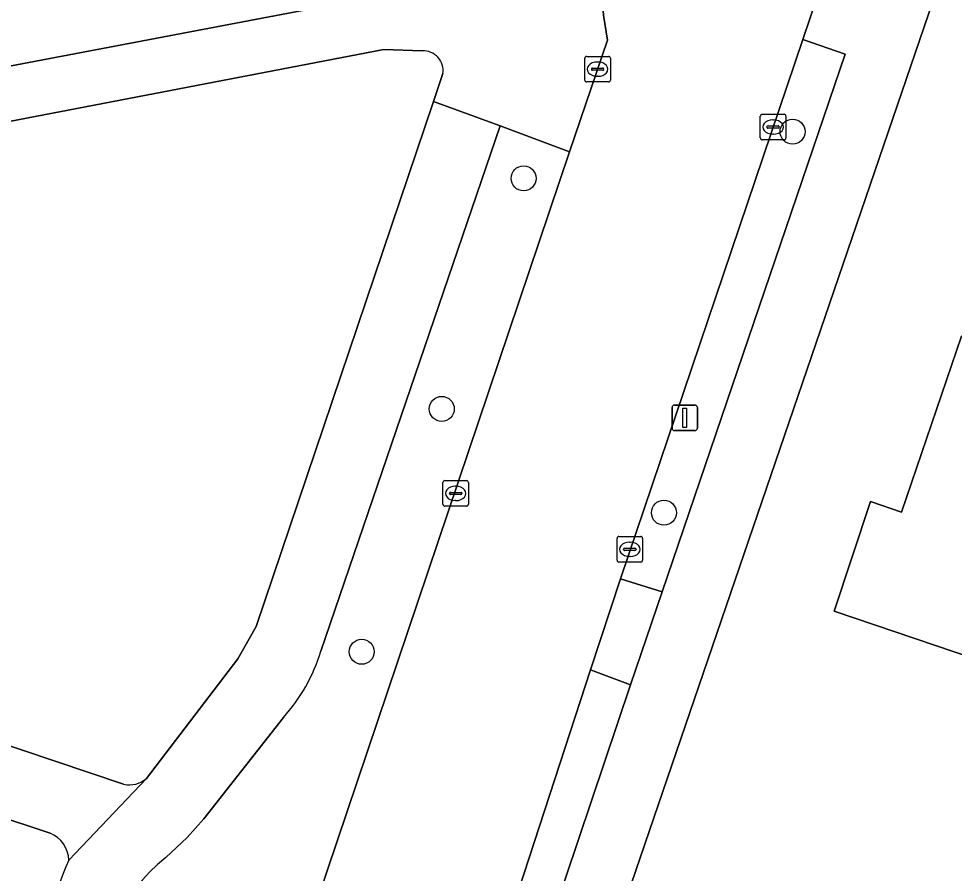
# Model space of a CAD drawing. Extents: x 157320 to 158835, y 386650 to 388491.
# Drawn here: x 157836.19 to 157872.77, y 387558.16 to 387591.57 of the extents above; entities that cross this region are included whole.
import ezdxf

# ---------------------------------------------------------------- set-up
doc = ezdxf.new("R2010")
doc.units = 0
for name, color, linetype in [('IMGEO_Berm_groen', 7, 'Continuous'), ('IMGEO_Boom', 7, 'Continuous'), ('IMGEO_Erf', 7, 'Continuous'), ('IMGEO_Groenvoorziening', 7, 'Continuous'), ('IMGEO_Kolk', 7, 'Continuous'), ('IMGEO_Lichtmast', 7, 'Continuous'), ('IMGEO_Pand', 7, 'Continuous'), ('IMGEO_Rijbaan_lokaal_gesloten', 7, 'Continuous'), ('IMGEO_Voetpad_open', 7, 'Continuous')]:
    doc.layers.add(name, color=color, linetype=linetype)

msp = doc.modelspace()

# ---------------------------------------------------------------- linework, layer by layer
at = {"layer": 'IMGEO_Berm_groen'}
for points in [[(157857.733, 387586.364), (157855.013, 387587.387), (157848.007, 387566.849)], [(157841.521, 387538.298), (157857.733, 387586.364)], [(157846.54, 387564.247), (157843.426, 387560.285), (157842.783, 387559.559), (157841.947, 387558.771)]]:
    msp.add_lwpolyline(points, dxfattribs=at)
for centre, radius, start, end in [((157841.449, 387568.832), 6.851, 317.9937, 343.1779), ((157845.335, 387554.281), 5.625, 127.0339, 195.1296)]:
    msp.add_arc(centre, radius, start, end, dxfattribs=at)
at = {"layer": 'IMGEO_Boom'}
for centre in [(157866.45, 387587.158), (157855.934, 387585.333), (157852.734, 387576.318), (157861.421, 387572.259), (157849.603, 387566.821)]:
    msp.add_circle(centre, 0.489, dxfattribs=at)
at = {"layer": 'IMGEO_Erf'}
msp.add_lwpolyline([(157930.704, 387563.922), (157930.223, 387563.93), (157929.973, 387592.849), (157929.964, 387593.836), (157883.473, 387593.43), (157872.307, 387593.332), (157854.157, 387540.227)], dxfattribs=at)
msp.add_lwpolyline([(157868.073, 387568.414), (157869.503, 387572.691), (157870.715, 387572.277), (157873.063, 387579.161), (157877.802, 387577.565), (157884.07, 387575.453), (157882.597, 387571.1), (157880.288, 387564.28), (157872.81, 387566.811)], close=True, dxfattribs=at)
at = {"layer": 'IMGEO_Groenvoorziening'}
for points in [[(157807.829, 387584.407), (157850.167, 387592.453), (157852.578, 387592.383), (157859.012, 387592.198)], [(157851.966, 387590.314), (157850.473, 387590.372), (157810.507, 387582.691), (157809.777, 387582.375), (157808.063, 387581.05)], [(157852.407, 387588.334), (157852.777, 387589.428)], [(157841.187, 387561.87), (157844.758, 387566.551), (157845.47, 387567.804), (157852.407, 387588.334)], [(157807.981, 387579.78), (157811.843, 387574.802), (157814.778, 387570.995), (157815.455, 387570.305), (157816.278, 387569.719), (157822.851, 387567.506), (157840.293, 387561.638)], [(157837.415, 387559.73), (157814.982, 387567.159)]]:
    msp.add_lwpolyline(points, dxfattribs=at)
for points in [[(157861.356, 387569.162), (157868.504, 387590.193), (157866.853, 387590.762), (157859.724, 387569.672)], [(157856.064, 387553.476), (157860.113, 387565.522), (157858.551, 387566.115), (157854.553, 387553.855)]]:
    msp.add_lwpolyline(points, close=True, dxfattribs=at)
for centre, radius, start, end in [((157852.014, 387589.544), 0.772, 351.385, 93.5539), ((157840.509, 387562.645), 1.03, 257.8967, 311.1989), ((157836.955, 387558.624), 1.198, 2.1068, 67.4124), ((157849.668, 387553.44), 12.648, 155.5839, 195.6369)]:
    msp.add_arc(centre, radius, start, end, dxfattribs=at)
at = {"layer": 'IMGEO_Kolk'}
for p, q in [((157858.325, 387589.176), (157858.325, 387590.028)), ((157858.4, 387590.102), (157859.252, 387590.102)), ((157858.813, 387589.882), (157858.838, 387589.882)), ((157859.326, 387590.028), (157859.326, 387589.176)), ((157858.584, 387589.596), (157858.584, 387589.608)), ((157859.022, 387589.559), (157858.624, 387589.559)), ((157858.627, 387589.645), (157859.025, 387589.645)), ((157859.068, 387589.608), (157859.068, 387589.596)), ((157859.252, 387589.102), (157858.4, 387589.102)), ((157858.836, 387589.322), (157858.811, 387589.322)), ((157865.19, 387586.912), (157865.19, 387587.764)), ((157865.265, 387587.838), (157866.117, 387587.838)), ((157865.678, 387587.618), (157865.703, 387587.618)), ((157866.191, 387587.764), (157866.191, 387586.912)), ((157865.449, 387587.332), (157865.449, 387587.344)), ((157865.887, 387587.295), (157865.489, 387587.295)), ((157865.492, 387587.381), (157865.89, 387587.381)), ((157865.933, 387587.344), (157865.933, 387587.332)), ((157865.701, 387587.058), (157865.676, 387587.058)), ((157866.117, 387586.838), (157865.265, 387586.838)), ((157852.776, 387572.586), (157852.776, 387573.438)), ((157852.851, 387573.512), (157853.703, 387573.512)), ((157853.777, 387573.438), (157853.777, 387572.586)), ((157853.035, 387573.006), (157853.035, 387573.018)), ((157853.078, 387573.055), (157853.476, 387573.055)), ((157853.264, 387573.292), (157853.289, 387573.292)), ((157853.519, 387573.018), (157853.519, 387573.006)), ((157853.473, 387572.969), (157853.075, 387572.969)), ((157853.287, 387572.732), (157853.262, 387572.732)), ((157853.703, 387572.512), (157852.851, 387572.512)), ((157859.586, 387570.402), (157859.586, 387571.254)), ((157859.661, 387571.328), (157860.513, 387571.328)), ((157860.587, 387571.254), (157860.587, 387570.402)), ((157859.845, 387570.822), (157859.845, 387570.834)), ((157860.283, 387570.785), (157859.885, 387570.785)), ((157859.888, 387570.871), (157860.286, 387570.871)), ((157860.074, 387571.108), (157860.099, 387571.108)), ((157860.329, 387570.834), (157860.329, 387570.822)), ((157860.097, 387570.548), (157860.072, 387570.548)), ((157860.513, 387570.328), (157859.661, 387570.328))]:
    msp.add_line(p, q, dxfattribs=at)
for points in [[(157858.325, 387589.176), (157858.325, 387590.028)], [(157858.4, 387590.102), (157859.252, 387590.102)], [(157859.326, 387590.028), (157859.326, 387589.176)], [(157859.252, 387589.102), (157858.4, 387589.102)], [(157865.19, 387586.912), (157865.19, 387587.764)], [(157865.265, 387587.838), (157866.117, 387587.838)], [(157866.191, 387587.764), (157866.191, 387586.912)], [(157866.117, 387586.838), (157865.265, 387586.838)], [(157852.776, 387572.586), (157852.776, 387573.438)], [(157852.851, 387573.512), (157853.703, 387573.512)], [(157853.777, 387573.438), (157853.777, 387572.586)], [(157853.703, 387572.512), (157852.851, 387572.512)], [(157859.586, 387570.402), (157859.586, 387571.254)], [(157859.661, 387571.328), (157860.513, 387571.328)], [(157860.587, 387571.254), (157860.587, 387570.402)], [(157860.513, 387570.328), (157859.661, 387570.328)]]:
    msp.add_lwpolyline(points, dxfattribs=at)
for centre, radius, start, end in [((157858.402, 387590.026), 0.0765, 91.552, 178.448), ((157858.402, 387590.026), 0.0765, 91.552, 178.448), ((157859.25, 387590.026), 0.0765, 1.552, 88.448), ((157859.25, 387590.026), 0.0765, 1.552, 88.448), ((157858.624, 387589.605), 0.0403, 85.8775, 175.7526), ((157858.621, 387589.595), 0.0366, 178.938, 274.7102), ((157859.025, 387589.602), 0.043, 264.8664, 352.4533), ((157859.029, 387589.607), 0.0386, 1.7309, 96.639), ((157858.402, 387589.178), 0.0765, 181.552, 268.448), ((157858.402, 387589.178), 0.0765, 181.552, 268.448), ((157859.25, 387589.178), 0.0765, 271.552, 358.448), ((157859.25, 387589.178), 0.0765, 271.552, 358.448), ((157865.267, 387587.762), 0.0765, 91.552, 178.448), ((157865.267, 387587.762), 0.0765, 91.552, 178.448), ((157866.115, 387587.762), 0.0765, 1.552, 88.448), ((157866.115, 387587.762), 0.0765, 1.552, 88.448), ((157865.489, 387587.341), 0.0403, 85.8775, 175.7526), ((157865.486, 387587.331), 0.0366, 178.938, 274.7102), ((157865.89, 387587.338), 0.043, 264.8664, 352.4533), ((157865.894, 387587.343), 0.0386, 1.7309, 96.639), ((157865.267, 387586.914), 0.0765, 181.552, 268.448), ((157865.267, 387586.914), 0.0765, 181.552, 268.448), ((157866.115, 387586.914), 0.0765, 271.552, 358.448), ((157866.115, 387586.914), 0.0765, 271.552, 358.448), ((157852.853, 387573.436), 0.0765, 91.552, 178.448), ((157852.853, 387573.436), 0.0765, 91.552, 178.448), ((157853.701, 387573.436), 0.0765, 1.552, 88.448), ((157853.701, 387573.436), 0.0765, 1.552, 88.448), ((157853.075, 387573.015), 0.0403, 85.8775, 175.7526), ((157853.072, 387573.005), 0.0366, 178.938, 274.7102), ((157853.476, 387573.012), 0.043, 264.8664, 352.4533), ((157853.48, 387573.017), 0.0386, 1.7309, 96.639), ((157852.853, 387572.588), 0.0765, 181.552, 268.448), ((157852.853, 387572.588), 0.0765, 181.552, 268.448), ((157853.701, 387572.588), 0.0765, 271.552, 358.448), ((157853.701, 387572.588), 0.0765, 271.552, 358.448), ((157859.663, 387571.252), 0.0765, 91.552, 178.448), ((157859.663, 387571.252), 0.0765, 91.552, 178.448), ((157860.511, 387571.252), 0.0765, 1.552, 88.448), ((157860.511, 387571.252), 0.0765, 1.552, 88.448), ((157859.885, 387570.831), 0.0403, 85.8775, 175.7526), ((157859.882, 387570.821), 0.0366, 178.938, 274.7102), ((157860.286, 387570.828), 0.043, 264.8664, 352.4533), ((157860.29, 387570.833), 0.0386, 1.7309, 96.639), ((157859.663, 387570.404), 0.0765, 181.552, 268.448), ((157859.663, 387570.404), 0.0765, 181.552, 268.448), ((157860.511, 387570.404), 0.0765, 271.552, 358.448), ((157860.511, 387570.404), 0.0765, 271.552, 358.448)]:
    msp.add_arc(centre, radius, start, end, dxfattribs=at)
for centre, major_axis, ratio, start_param, end_param in [((157858.812, 387589.602), (-0.387, 0.002), 0.722429, 4.712389, 7.853982), ((157858.837, 387589.602), (-0.39, 0.002), 0.717154, 1.570796, 4.712389), ((157865.677, 387587.338), (-0.387, 0.002), 0.722429, 4.712389, 7.853982), ((157865.702, 387587.338), (-0.39, 0.002), 0.717154, 1.570796, 4.712389), ((157853.263, 387573.012), (-0.387, 0.002), 0.722429, 4.712389, 7.853982), ((157853.288, 387573.012), (-0.39, 0.002), 0.717154, 1.570796, 4.712389), ((157860.073, 387570.828), (-0.387, 0.002), 0.722429, 4.712389, 7.853982), ((157860.098, 387570.828), (-0.39, 0.002), 0.717154, 1.570796, 4.712389)]:
    msp.add_ellipse(centre, major_axis=major_axis, ratio=ratio, start_param=start_param, end_param=end_param, dxfattribs=at)
at = {"layer": 'IMGEO_Lichtmast'}
for p, q in [((157861.737, 387575.567), (157861.737, 387576.367)), ((157861.737, 387576.367), (157861.737, 387575.567)), ((157861.837, 387576.467), (157862.627, 387576.467)), ((157862.627, 387576.467), (157861.837, 387576.467)), ((157862.727, 387576.367), (157862.727, 387575.567)), ((157862.727, 387575.567), (157862.727, 387576.367)), ((157862.627, 387575.467), (157861.837, 387575.467)), ((157861.837, 387575.467), (157862.627, 387575.467))]:
    msp.add_line(p, q, dxfattribs=at)
msp.add_lwpolyline([(157862.157, 387576.342), (157862.307, 387576.342), (157862.307, 387575.592), (157862.157, 387575.592), (157862.157, 387576.342)], dxfattribs=at)
for centre, start, end in [((157861.837, 387576.367), 90, 180), ((157861.837, 387576.367), 90, 180), ((157862.627, 387576.367), 0, 90), ((157862.627, 387576.367), 360, 90), ((157861.837, 387575.567), 180, 270), ((157861.837, 387575.567), 180, 270), ((157862.627, 387575.567), 270, 0), ((157862.627, 387575.567), 270, 0)]:
    msp.add_arc(centre, 0.1, start, end, dxfattribs=at)
at = {"layer": 'IMGEO_Pand'}
msp.add_lwpolyline([(157877.802, 387577.565), (157873.063, 387579.161), (157870.715, 387572.277), (157869.503, 387572.691), (157868.073, 387568.414), (157872.81, 387566.811), (157880.288, 387564.28), (157882.597, 387571.1), (157884.07, 387575.453)], close=True, dxfattribs=at)
at = {"layer": 'IMGEO_Rijbaan_lokaal_gesloten'}
for points in [[(157852.339, 387547.565), (157852.554, 387548.333), (157854.05, 387552.806), (157854.553, 387553.855), (157858.551, 387566.115), (157859.724, 387569.672), (157866.853, 387590.762), (157867.69, 387593.242)], [(157859.012, 387592.198), (157859.063, 387591.709), (157859.21, 387590.742), (157857.733, 387586.364), (157841.521, 387538.298)]]:
    msp.add_lwpolyline(points, dxfattribs=at)
at = {"layer": 'IMGEO_Voetpad_open'}
for points in [[(157872.307, 387593.332), (157867.69, 387593.242), (157866.853, 387590.762), (157868.504, 387590.193), (157861.356, 387569.162), (157860.113, 387565.522), (157856.064, 387553.476), (157855.672, 387552.253), (157851.824, 387540.906), (157854.157, 387540.227)], [(157860.113, 387565.522), (157861.356, 387569.162), (157859.724, 387569.672), (157858.551, 387566.115)]]:
    msp.add_lwpolyline(points, close=True, dxfattribs=at)
for points in [[(157859.21, 387590.742), (157859.063, 387591.709), (157859.012, 387592.198), (157852.578, 387592.383), (157850.167, 387592.453), (157807.829, 387584.407)], [(157852.777, 387589.428), (157852.407, 387588.334), (157855.013, 387587.387), (157857.733, 387586.364), (157859.21, 387590.742)], [(157805.612, 387583.516), (157802.364, 387580.934), (157803.109, 387577.055), (157804.787, 387578.332), (157808.063, 387581.05), (157809.777, 387582.375), (157810.507, 387582.691), (157850.473, 387590.372), (157851.966, 387590.314)], [(157848.007, 387566.849), (157855.013, 387587.387), (157852.407, 387588.334), (157845.47, 387567.804), (157844.758, 387566.551), (157841.187, 387561.87), (157838.152, 387558.668)], [(157840.293, 387561.638), (157822.851, 387567.506)], [(157814.982, 387567.159), (157837.415, 387559.73)], [(157841.947, 387558.771), (157842.783, 387559.559), (157843.426, 387560.285), (157846.54, 387564.247)], [(157838.152, 387558.668), (157841.187, 387561.87)]]:
    msp.add_lwpolyline(points, dxfattribs=at)
for centre, radius, start, end in [((157852.014, 387589.544), 0.772, 351.385, 93.5539), ((157841.449, 387568.832), 6.851, 317.9937, 343.1779), ((157840.509, 387562.645), 1.03, 257.8967, 311.1989), ((157836.955, 387558.624), 1.198, 2.1068, 67.4124), ((157845.335, 387554.281), 5.625, 127.0339, 195.1296), ((157849.668, 387553.44), 12.648, 155.5839, 195.6369)]:
    msp.add_arc(centre, radius, start, end, dxfattribs=at)

doc.saveas('drawing.dxf')
